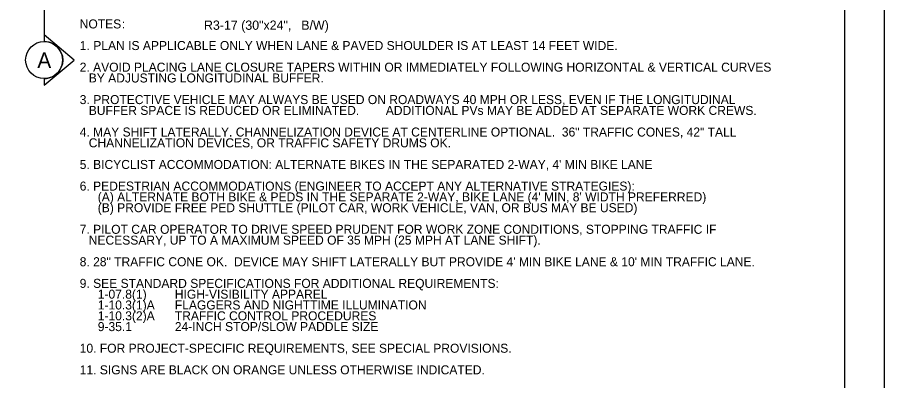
# Model space of a CAD drawing. Extents: x 99999.1 to 100095.7, y 99995 to 100010.7.
# Drawn here: x 100049.33 to 100056.06, y 100002.81 to 100005.64 of the extents above; entities that cross this region are included whole.
import ezdxf

# ---------------------------------------------------------------- set-up
doc = ezdxf.new("R2010")
doc.units = 0
for name, color, linetype in [('SH_GI_GeneralNotesBodyText', 7, 'Continuous'), ('SH_GI_PlotLimits', 7, 'Continuous'), ('SH_GI_SectionCut', 7, 'Continuous'), ('SH_GI_SheetBorder', 7, 'Continuous'), ('TR_WZ_WorkZoneDetails', 7, 'Continuous')]:
    doc.layers.add(name, color=color, linetype=linetype)

msp = doc.modelspace()

# ---------------------------------------------------------------- linework, layer by layer
at = {"layer": 'SH_GI_PlotLimits'}
msp.add_lwpolyline([(100039.0625, 99999.6875), (100056.0625, 99999.6875), (100056.0625, 100010.6875), (100039.0625, 100010.6875)], close=True, dxfattribs=at)
at = {"layer": 'SH_GI_SectionCut'}
for p, q in [((100049.5338, 100007.7396), (100049.5338, 100005.4996)), ((100049.5337, 100005.4996), (100049.5337, 100005.4487)), ((100049.7664, 100005.3048), (100049.5337, 100005.4996)), ((100049.5337, 100005.1099), (100049.7664, 100005.3048)), ((100049.5337, 100005.1608), (100049.5337, 100005.1099))]:
    msp.add_line(p, q, dxfattribs=at)
msp.add_circle((100049.5338, 100005.3048), 0.144, dxfattribs=at)
msp.add_arc((100049.5338, 100005.3048), 0.144, 269.99779, 90.00221, dxfattribs=at)
at = {"layer": 'SH_GI_SheetBorder'}
msp.add_line((100055.75, 100010.375), (100055.75, 100000), dxfattribs=at)

# ---------------------------------------------------------------- texts
at = {"layer": 'SH_GI_GeneralNotesBodyText'}
for s, p in [('NOTES', (100049.8098, 100005.5506)), (':', (100050.1373, 100005.5506)), ('1. ', (100049.8098, 100005.3826)), ('PLAN IS APPLICABLE ONLY WHEN LANE & PAVED SHOULDER IS AT LEAST 14 FEET WIDE.', (100049.9155, 100005.3826)), ('2. AVOID PLACING LANE CLOSURE TAPERS WITHIN OR IMMEDIATELY FOLLOWING HORIZONTAL & VERTICAL CURVES ', (100049.8098, 100005.2146)), ('BY ADJUSTING LONGITUDINAL BUFFER.', (100049.88, 100005.1306)), ('3. ', (100049.8098, 100004.9626)), ('PROTECTIVE VEHICLE MAY ALWAYS BE USED ON ROADWAYS 40 MPH OR LESS, EVEN IF THE LONGITUDINAL ', (100049.9155, 100004.9626)), ('BUFFER SPACE IS REDUCED OR ELIMINATED.', (100049.88, 100004.8786)), ('  ADDITIONAL PVs MAY BE ADDED AT SEPARATE WORK CREWS.', (100052.1353, 100004.8786)), ('4. MAY SHIFT LATERALLY. CHANNELIZATION DEVICE AT CENTERLINE OPTIONAL.  36" TRAFFIC CONES, 42" TALL ', (100049.8098, 100004.7106)), ('CHANNELIZATION DEVICES, OR TRAFFIC SAFETY DRUMS OK.', (100049.88, 100004.6266)), ("5. BICYCLIST ACCOMMODATION: ALTERNATE BIKES IN THE SEPARATED 2-WAY, 4' MIN BIKE LANE", (100049.8098, 100004.4586)), ('6. PEDESTRIAN ACCOMMODATIONS (ENGINEER TO ACCEPT ANY ALTERNATIVE STRATEGIES):', (100049.8098, 100004.2906)), ("(A) ALTERNATE BOTH BIKE & PEDS IN THE SEPARATE 2-WAY, BIKE LANE (4' MIN, 8' WIDTH PREFERRED)", (100049.9498, 100004.2066)), ('(B) PROVIDE FREE PED SHUTTLE (PILOT CAR, WORK VEHICLE, VAN, OR BUS MAY BE USED)', (100049.9498, 100004.1226)), ('7. PILOT CAR OPERATOR TO DRIVE SPEED PRUDENT FOR WORK ZONE CONDITIONS, STOPPING TRAFFIC IF ', (100049.8098, 100003.9546)), ('NECESSARY, UP TO A MAXIMUM SPEED OF 35 MPH (25 MPH AT LANE SHIFT).', (100049.88, 100003.8706)), ('8. 28" TRAFFIC CONE OK.  DEVICE MAY SHIFT LATERALLY BUT PROVIDE 4\' MIN BIKE LANE & 10\' MIN TRAFFIC LANE.', (100049.8098, 100003.7026)), ('9. SEE STANDARD SPECIFICATIONS FOR ADDITIONAL REQUIREMENTS:', (100049.8098, 100003.5346)), ('1-07.8(1) ', (100049.9502, 100003.4506)), ('HIGH-VISIBILITY APPAREL', (100050.5487, 100003.4506)), ('1-10.3(1)A ', (100049.9502, 100003.3666)), ('FLAGGERS AND NIGHTTIME ILLUMINATION', (100050.5487, 100003.3666)), ('1-10.3(2)A', (100049.9502, 100003.2826)), ('TRAFFIC CONTROL PROCEDURES', (100050.5487, 100003.2826)), ('9-35.1', (100049.9502, 100003.1986)), ('24-INCH STOP/SLOW PADDLE SIZE', (100050.5487, 100003.1986)), ('10. FOR PROJECT-SPECIFIC REQUIREMENTS, SEE SPECIAL PROVISIONS.', (100049.8098, 100003.0306)), ('11. SIGNS ARE BLACK ON ORANGE UNLESS OTHERWISE INDICATED.', (100049.8098, 100002.8626))]:
    msp.add_text(s, height=0.07, rotation=360, dxfattribs=at).set_placement(p)
at = {"layer": 'SH_GI_SectionCut'}
msp.add_text('A', height=0.12, rotation=0.00995, dxfattribs=at).set_placement((100049.4809, 100005.2439))
at = {"layer": 'TR_WZ_WorkZoneDetails'}
for s, p in [('R3-17 (30"x24",', (100050.7752, 100005.5399)), ('B/W)', (100051.5306, 100005.5399))]:
    msp.add_text(s, height=0.072, rotation=360, dxfattribs=at).set_placement(p)

doc.saveas('drawing.dxf')
